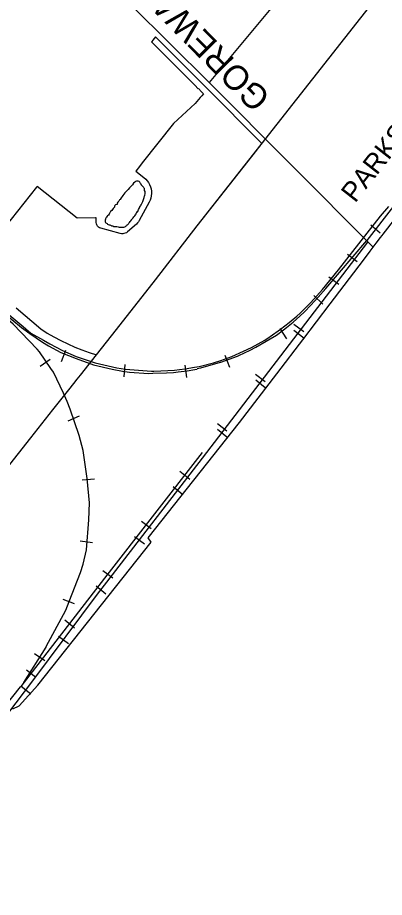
# Model space of a CAD drawing. Extents: x 586326 to 623965, y 4819854 to 4857850.
# Drawn here: x 607989 to 608733, y 4841154 to 4842936 of the extents above; entities that cross this region are included whole.
import ezdxf

# ---------------------------------------------------------------- set-up
doc = ezdxf.new("R2010")
doc.units = 0
for name, color, linetype in [('Lots_Concessions', 7, 'Continuous'), ('Major Rds and Hwys', 7, 'Continuous'), ('Major Rds Lbls', 7, 'Continuous'), ('Minor Rds', 7, 'Continuous'), ('Municipal Bdry', 7, 'Continuous'), ('Park Lbls', 7, 'Continuous'), ('Park Outlines', 7, 'Continuous'), ('Railways_lbls', 7, 'Continuous'), ('SWM Ponds', 7, 'Continuous')]:
    doc.layers.add(name, color=color, linetype=linetype)

msp = doc.modelspace()

# ---------------------------------------------------------------- linework, layer by layer
at = {"layer": 'Lots_Concessions'}
for p, q in [((608353.8, 4842513.9), (609345.5, 4843776)), ((608268.9, 4842404.5), (608353.8, 4842513.9)), ((608190.1, 4842304), (608268.9, 4842404.5)), ((608149.6, 4842252.7), (608190.1, 4842304)), ((608117.3, 4842211.8), (608149.6, 4842252.7)), ((608110.5, 4842203.3), (608117.3, 4842211.8)), ((608093.2, 4842181.5), (608103.7, 4842194.6)), ((608103.7, 4842194.6), (608110.5, 4842203.3)), ((608061.2, 4842141.1), (608093.2, 4842181.5)), ((608016.5, 4842084.8), (608061.2, 4842141.1)), ((607923.2, 4841967.3), (608016.5, 4842084.8))]:
    msp.add_line(p, q, dxfattribs=at)
at = {"layer": 'Major Rds and Hwys'}
for points in [[(608377.7, 4842804.3), (608061.4, 4843118.2)], [(608710.4, 4842470.9), (608377.7, 4842804.3)]]:
    msp.add_lwpolyline(points, dxfattribs=at)
at = {"layer": 'Minor Rds'}
msp.add_lwpolyline([(608589.7, 4843218.1), (608569.2, 4843115.1), (608558.1, 4843062), (608551.5, 4843036), (608544.3, 4843018.4), (608536.6, 4843000.8), (608529.9, 4842989.5), (608521.7, 4842977), (608509.3, 4842962.2), (608377.7, 4842804.3)], dxfattribs=at)
at = {"layer": 'Municipal Bdry'}
for p, q in [((608710.1, 4842470.5), (608716.5, 4842479)), ((608690.5, 4842444.5), (608704.3, 4842462.7)), ((608704.3, 4842462.7), (608710.1, 4842470.5)), ((608623, 4842355.7), (608690.5, 4842444.5)), ((608567.7, 4842282.9), (608623, 4842355.7)), ((608624.3, 4842357.7), (608624.4, 4842357.7)), ((608515.2, 4842213.9), (608569.9, 4842285.7)), ((608439.6, 4842115.4), (608515.2, 4842213.9)), ((608254, 4841881.9), (608439.6, 4842115.4)), ((608030.5, 4841583.7), (608260.1, 4841873)), ((608260.1, 4841873), (608254, 4841881.9)), ((607992.3, 4841541.8), (608030.5, 4841583.7)), ((607980.1, 4841535.7), (607992.3, 4841541.8))]:
    msp.add_line(p, q, dxfattribs=at)
for points in [[(608730.5, 4842497), (608786.7, 4842569.2), (608786.7, 4842569.2), (608887.2, 4842698.2), (609145.5, 4843030)], [(608716.5, 4842479), (608725.2, 4842490.2), (608728.5, 4842494.4), (608730.5, 4842497)]]:
    msp.add_lwpolyline(points, dxfattribs=at)
at = {"layer": 'Park Outlines'}
msp.add_lwpolyline([(607986.5, 4842347.7), (608036.3, 4842305.2), (608049.5, 4842296.8), (608063, 4842288.9), (608076.9, 4842281.5), (608091, 4842274.7), (608105.3, 4842268.4), (608119.9, 4842262.6), (608134.6, 4842257.4), (608149.6, 4842252.7), (608190.1, 4842304), (608268.9, 4842404.5), (608353.8, 4842513.9), (608474.3, 4842667.3), (608478, 4842672), (608479.7, 4842674.2), (608484.7, 4842680.5), (608370.9, 4842794.5), (608268.9, 4842896.6), (608263.9, 4842890.3), (608261.3, 4842887), (608260.9, 4842886.5), (608348.6, 4842798.7), (608355.7, 4842791.6), (608355.9, 4842791.9), (608362.1, 4842785.7), (608366.2, 4842781.6), (608366, 4842781.4), (608362.6, 4842777.3), (608359.5, 4842773.7), (608349.5, 4842761.9), (608305.2, 4842721.3), (608242.1, 4842641.5), (608236.4, 4842634.4), (608229, 4842625), (608245.6, 4842611.9), (608249.1, 4842608.8), (608252.1, 4842605.4), (608254.8, 4842601.6), (608257, 4842597.5), (608258.7, 4842593.2), (608259.9, 4842588.7), (608260.6, 4842584.1), (608260.7, 4842579.5), (608260.4, 4842574.9), (608259.4, 4842570.3), (608258, 4842565.9), (608256, 4842561.7), (608236.1, 4842524.5), (608234.6, 4842522), (608232.7, 4842519.7), (608230.6, 4842517.6), (608212, 4842501.6), (608209.9, 4842500.1), (608207.6, 4842498.9), (608205.1, 4842498.1), (608202.5, 4842497.8), (608199.9, 4842497.8), (608197.4, 4842498.3), (608158, 4842509), (608155.5, 4842510), (608153.2, 4842511.5), (608151.4, 4842513.4), (608150, 4842515.7), (608149.1, 4842518.2), (608148.7, 4842520.8), (608148.6, 4842530.1), (608147.5, 4842530.1), (608110.4, 4842529.3), (608029.2, 4842593.7), (608028, 4842592.1), (607963.7, 4842511.1)], dxfattribs=at)
at = {"layer": 'Railways_lbls'}
for p, q in [((608725.3, 4842533.7), (608742, 4842552.9)), ((608698, 4842499.3), (608725.3, 4842533.7)), ((608724.5, 4842499.1), (608705.5, 4842515.1)), ((608640.3, 4842424.9), (608698, 4842499.3)), ((608678.1, 4842441.1), (608658.1, 4842456.1)), ((608607.4, 4842385.2), (608640.3, 4842424.9)), ((608640.5, 4842395), (608620.5, 4842410)), ((608583.9, 4842358.9), (608607.4, 4842385.2)), ((608607.9, 4842355.6), (608589.9, 4842372.6)), ((608522.7, 4842304.5), (608540.1, 4842317.9)), ((608501.2, 4842289.6), (608522.7, 4842304.5)), ((608535.5, 4842285.1), (608521.5, 4842306.1)), ((608569.5, 4842299.1), (608549.5, 4842314.1)), ((608569.5, 4842286.1), (608549.5, 4842302.1)), ((608477.4, 4842274.9), (608490.4, 4842282.4)), ((608490.4, 4842282.4), (608501.2, 4842289.6)), ((608078.5, 4842239.1), (608087.5, 4842262.1)), ((608447.6, 4842259.8), (608463.7, 4842267.3)), ((608463.7, 4842267.3), (608477.4, 4842274.9)), ((608401.6, 4842241.3), (608423.9, 4842249.6)), ((608419.5, 4842227.1), (608410.5, 4842251.1)), ((608423.9, 4842249.6), (608447.6, 4842259.8)), ((608055.5, 4842243.1), (608035.5, 4842229.1)), ((608205.3, 4842208.4), (608207.3, 4842233.4)), ((608332.2, 4842206.9), (608329.2, 4842231.9)), ((608357.5, 4842229), (608386.3, 4842236.6)), ((608386.3, 4842236.6), (608401.6, 4842241.3)), ((608491.5, 4842198.1), (608471.5, 4842213.1)), ((608491.5, 4842186.1), (608472.5, 4842201.1)), ((608114.5, 4842128.1), (608091.5, 4842118.1)), ((608413.5, 4842098.1), (608394.5, 4842113.1)), ((608413.5, 4842086.1), (608394.5, 4842101.1)), ((608338.5, 4842000.1), (608318.5, 4842016.1)), ((608145.5, 4842001.1), (608120.5, 4841999.1)), ((608324.5, 4841969.1), (608304.5, 4841985.1)), ((608260.5, 4841900.1), (608240.5, 4841915.1)), ((608141.5, 4841872.1), (608116.5, 4841875.1)), ((608246.5, 4841869.1), (608226.5, 4841884.1)), ((608182.5, 4841800.1), (608162.5, 4841815.1)), ((608168.5, 4841768.1), (608148.5, 4841784.1)), ((608104.5, 4841748.1), (608081.5, 4841757.1)), ((608104.5, 4841699.1), (608085.5, 4841715.1)), ((608092.5, 4841667.1), (608072.5, 4841682.1)), ((608044.5, 4841633.1), (608023.5, 4841647.1)), ((608026.5, 4841599.1), (608007.5, 4841614.1)), ((608016.5, 4841565.1), (607996.5, 4841581.1))]:
    msp.add_line(p, q, dxfattribs=at)
for points in [[(609890.9, 4844017.1), (609524, 4843546), (609518.7, 4843538.7), (609124, 4843034.3), (609022, 4842901.7), (608697.2, 4842484.5)], [(607544.1, 4842693.2), (607952.1, 4842345.2), (607958.1, 4842340.2), (607997.1, 4842308), (608014.2, 4842295.8), (608039.7, 4842278.2), (608052.2, 4842271), (608076.9, 4842257.7), (608108, 4842244.9), (608143, 4842232.6), (608181.3, 4842223.4), (608201.8, 4842219.7), (608216, 4842217.8), (608254.7, 4842215.1), (608263.9, 4842215.2), (608291.4, 4842215.9), (608305.2, 4842216.8), (608315.1, 4842217.9), (608333.2, 4842220.4), (608348.9, 4842223), (608353.3, 4842223.7)], [(607546.5, 4842696.6), (607954.5, 4842348.6), (607960.5, 4842343.6), (608000.9, 4842310.3), (608016.5, 4842296.6), (608041.8, 4842282.3), (608054.9, 4842275.1), (608080.6, 4842261.7), (608108.5, 4842249.6), (608146.5, 4842236.4), (608190.3, 4842226.4), (608208, 4842223.6), (608260.6, 4842219.6), (608265.3, 4842219.6), (608293.8, 4842220.6), (608307.7, 4842221.8), (608317.4, 4842223.1), (608329.3, 4842224.6), (608348.2, 4842227.5), (608357.3, 4842229.2)], [(608002.1, 4841588.8), (608047.1, 4841660.8), (608047.1, 4841661.8), (608087.1, 4841735.8), (608094.1, 4841752.8), (608117.1, 4841811.8), (608122.1, 4841828.8), (608129.1, 4841857.8), (608133.7, 4841918.4), (608134.9, 4841952.9), (608130.2, 4842002.2), (608122.5, 4842059), (608114.3, 4842089.2), (608096.1, 4842142.9), (608089.7, 4842158.4), (608082.2, 4842174.7), (608062.1, 4842217.8), (608057.1, 4842224.8), (608034.1, 4842258.8), (608029.1, 4842263.8), (607980.8, 4842314.5), (607925, 4842362.8), (607544.1, 4842687.8)], [(608353.5, 4842225), (608360.7, 4842226.6), (608400.5, 4842237.6), (608401.5, 4842237.6), (608435.1, 4842250.1), (608438.2, 4842251.4), (608460.8, 4842261.9), (608472.5, 4842268.2), (608514.6, 4842292.6), (608528.8, 4842303.1), (608534.8, 4842307.8), (608548.2, 4842319), (608561.9, 4842331), (608571, 4842339.6), (608583.9, 4842353), (608599.1, 4842369.4), (608614.1, 4842386.8), (608697.3, 4842484.5)], [(608364.5, 4842043.1), (608699.6, 4842481.1)], [(608562.1, 4842337), (608570.8, 4842345.7), (608583.9, 4842358.9)], [(608540.1, 4842317.9), (608555.7, 4842331.3), (608562.1, 4842337)], [(607055.5, 4840364.1), (607082.5, 4840409.1), (607084.2, 4840412.5), (607090.5, 4840424.1), (607098.5, 4840442.1), (607106.5, 4840451.1), (607107.5, 4840452.1), (607109.5, 4840455.1), (607295.5, 4840694.1), (607326.5, 4840734.1), (607752.5, 4841276.1), (607804.5, 4841341.1), (607995.5, 4841580.1), (607996.5, 4841581.1), (608166.5, 4841800.1), (608364.5, 4842055.1)], [(607483.5, 4840908.1), (607484.5, 4840909.1), (607646.5, 4841117.1), (607647.5, 4841119.1), (607768.5, 4841269.1), (607820.5, 4841341.1), (607860.5, 4841390.1), (607967.5, 4841523.1), (608022.5, 4841595.1), (608151.5, 4841768.1), (608170.5, 4841792.1), (608364.5, 4842043.1)]]:
    msp.add_lwpolyline(points, dxfattribs=at)
at = {"layer": 'SWM Ponds'}
msp.add_lwpolyline([(608178.1, 4842542.7), (608176.6, 4842540.5), (608175.9, 4842539.6), (608174.8, 4842537.6), (608173.5, 4842535.6), (608171.9, 4842534.2), (608170.7, 4842533.3), (608169.6, 4842531.5), (608168.7, 4842530.6), (608168.2, 4842529.4), (608167.9, 4842528.4), (608167.5, 4842527.1), (608167.2, 4842526.1), (608166.9, 4842525), (608166.9, 4842523.6), (608166.7, 4842522.8), (608167.1, 4842521.9), (608167.9, 4842520.8), (608168.5, 4842520.3), (608169.7, 4842519.3), (608170.8, 4842518.5), (608172, 4842517.3), (608173.3, 4842516.5), (608174.8, 4842515.9), (608176.6, 4842515.8), (608177.7, 4842515.4), (608178.8, 4842514.6), (608179.6, 4842513.9), (608180.6, 4842514.1), (608182.3, 4842513.8), (608183.7, 4842512.9), (608185, 4842512.5), (608187.5, 4842512.4), (608190.3, 4842512.3), (608193.2, 4842511.6), (608195.5, 4842511.2), (608198.1, 4842511.3), (608199.2, 4842511.1), (608200.4, 4842511.4), (608201.9, 4842511.5), (608203.1, 4842511.1), (608204.9, 4842511.2), (608206.8, 4842512.1), (608208.1, 4842512.8), (608209.5, 4842513.7), (608210.8, 4842514.7), (608211.9, 4842515.8), (608213, 4842516.9), (608214, 4842518), (608215.2, 4842519.1), (608216.1, 4842520.7), (608217.4, 4842522.4), (608219.2, 4842523.9), (608221, 4842526.6), (608222, 4842528.1), (608223.8, 4842529.9), (608225.2, 4842532.3), (608227.1, 4842534.5), (608228.4, 4842536.5), (608229.4, 4842537.2), (608229.6, 4842538.1), (608229.6, 4842539.4), (608231.3, 4842540.8), (608232.4, 4842542.7), (608233.2, 4842543.3), (608233.6, 4842544.9), (608234.7, 4842547.1), (608235.7, 4842548.8), (608236.3, 4842550.3), (608236.9, 4842551.3), (608237.7, 4842552.8), (608238.9, 4842554.6), (608240.1, 4842556.5), (608241.1, 4842559.4), (608242.4, 4842561.6), (608243, 4842563.5), (608243.8, 4842565.4), (608244.6, 4842567.5), (608245.2, 4842569.3), (608245.8, 4842571.1), (608246.3, 4842572.5), (608247, 4842574), (608247.7, 4842576.4), (608248.1, 4842579), (608247.9, 4842581.7), (608247.8, 4842583.4), (608246.9, 4842585.3), (608246.5, 4842587.1), (608246.4, 4842588.2), (608246.6, 4842589), (608246.4, 4842589.8), (608245.7, 4842590.2), (608245.4, 4842590.9), (608244.7, 4842592.1), (608244, 4842593.2), (608243.3, 4842593.9), (608242, 4842594.7), (608241.6, 4842595.6), (608241.3, 4842596.1), (608240.7, 4842596.2), (608239.9, 4842596.8), (608240.1, 4842597.6), (608239.8, 4842598.4), (608238.5, 4842599.9), (608238.1, 4842601.2), (608237.3, 4842602.3), (608235.7, 4842603.5), (608234, 4842604.1), (608232.4, 4842604.6), (608230.7, 4842604.5), (608228.7, 4842603.7), (608227.2, 4842602.7), (608224.6, 4842600.2), (608222.6, 4842597.2), (608220.5, 4842594.8), (608216.6, 4842590.7), (608213.4, 4842587.6), (608210.3, 4842584.4), (608207.1, 4842580.5), (608204.5, 4842577.9), (608203, 4842575.2), (608201.1, 4842573.6), (608199.6, 4842571), (608197.3, 4842567), (608195.8, 4842566.4), (608194.6, 4842564.1), (608192.7, 4842561.7), (608191.3, 4842560.1), (608191.3, 4842558.9), (608191.1, 4842557.5), (608188.2, 4842556.3), (608186.8, 4842555.1), (608186, 4842553.6), (608186, 4842552.5), (608185.5, 4842550.4), (608184.3, 4842550.6), (608183.3, 4842548.9), (608180.6, 4842544.9)], close=True, dxfattribs=at)

# ---------------------------------------------------------------- texts
at = {"layer": 'Major Rds Lbls'}
msp.add_text('GOREWAY DR', height=50, rotation=134.5738, dxfattribs=at).set_placement((608504.6, 4842776.1))
at = {"layer": 'Park Lbls'}
msp.add_text('PARKSHORE', height=39.98, rotation=52, dxfattribs=at).set_placement((608673.6, 4842558.8))

doc.saveas('drawing.dxf')
